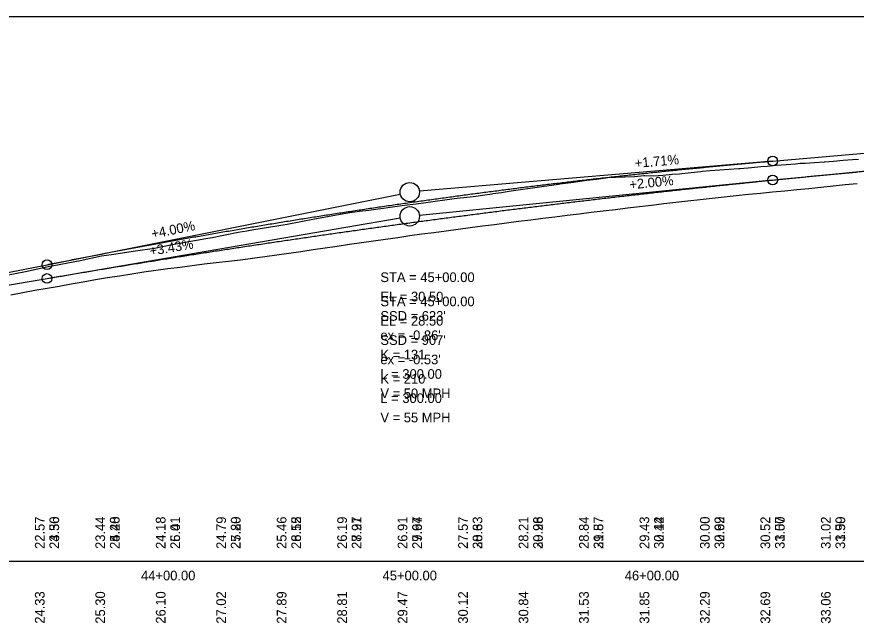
# Model space of a CAD drawing. Extents: x 3880794 to 3915434, y 287517 to 300173.
# Drawn here: x 3884875.8 to 3885222.9, y 297698.5 to 297949.2 of the extents above; entities that cross this region are included whole.
import ezdxf

# ---------------------------------------------------------------- set-up
doc = ezdxf.new("R2010")
doc.units = 0
for name, color, linetype in [('Level 1', 7, 'Continuous'), ('Level 2', 7, 'Continuous'), ('Level 30', 7, 'Continuous'), ('Level 31', 7, 'Continuous'), ('Level 32', 7, 'Continuous'), ('Level 62', 7, 'Continuous'), ('Level 63', 7, 'Continuous')]:
    doc.layers.add(name, color=color, linetype=linetype)

msp = doc.modelspace()

# ---------------------------------------------------------------- linework, layer by layer
at = {"layer": 'Level 1'}
for p, q in [((3885188.3, 297889.55), (3885238.3, 297893.83)), ((3885188.3, 297889.55), (3885042.28, 297877.03)), ((3884888.3, 297846.71), (3885034.38, 297875.91)), ((3884838.3, 297836.72), (3884888.3, 297846.71))]:
    msp.add_line(p, q, dxfattribs=at)
for points in [[(3885174.29, 297886.47), (3885174.92, 297886.51), (3885176.35, 297886.63), (3885178.21, 297886.79), (3885182.14, 297887.11), (3885183.49, 297887.23), (3885186.06, 297887.45), (3885189.98, 297887.78), (3885193.9, 297888.12), (3885197.82, 297888.46), (3885199.77, 297888.63), (3885201.74, 297888.74), (3885205.67, 297888.98), (3885209.59, 297889.21), (3885209.94, 297889.23), (3885213.51, 297889.53), (3885217.43, 297889.85), (3885221.35, 297890.17), (3885223.84, 297890.37)], [(3884866.44, 297841.39), (3884879.33, 297843.91), (3884890, 297846.2), (3884891.12, 297846.41), (3884902.07, 297848.45), (3884910.85, 297850.31), (3884915.01, 297850.95), (3884924.89, 297852.43), (3884932.7, 297853.52), (3884940.01, 297855.04), (3884954, 297857.55), (3884956.57, 297858.01), (3884967.3, 297860.09), (3884970.88, 297860.68), (3884972.92, 297861.07), (3884987.57, 297863.51), (3884998.86, 297865.64), (3885011.81, 297867.97), (3885013.51, 297868.28), (3885017.43, 297868.78), (3885021.35, 297869.28), (3885025.28, 297869.78), (3885027.47, 297870.05), (3885029.2, 297870.3), (3885033.12, 297870.85), (3885037.24, 297871.43), (3885040.96, 297871.89), (3885044.88, 297872.43), (3885048.81, 297872.97), (3885052.73, 297873.5), (3885056.65, 297874.04), (3885059.14, 297874.39), (3885060.57, 297874.53), (3885064.49, 297874.93), (3885065.61, 297875.05), (3885068.41, 297875.45), (3885072.33, 297876), (3885072.81, 297876.07), (3885076.26, 297876.59), (3885078.62, 297876.95), (3885080.18, 297877.18), (3885084.1, 297877.75), (3885088.02, 297878.33), (3885091.94, 297878.9), (3885095.86, 297879.48), (3885097.83, 297879.76), (3885099.79, 297880.05), (3885100.35, 297880.13), (3885103.71, 297880.53), (3885106.05, 297880.81), (3885107.63, 297881.03), (3885111.55, 297881.58), (3885115.47, 297882.12), (3885119.39, 297882.66), (3885120.75, 297882.85), (3885123.31, 297882.93), (3885127.23, 297883.05), (3885131.16, 297883.18), (3885135.08, 297883.52), (3885135.5, 297883.56), (3885139.1, 297883.42), (3885142.92, 297883.74), (3885146.84, 297884.07), (3885149.79, 297884.32), (3885150.76, 297884.43), (3885154.69, 297884.85), (3885158.61, 297885.27), (3885159.31, 297885.34), (3885162.53, 297885.58), (3885166.45, 297885.88), (3885170.37, 297886.17), (3885174.29, 297886.47)]]:
    msp.add_lwpolyline(points, dxfattribs=at)
msp.add_circle((3885038.3, 297876.69), 4, dxfattribs=at)
msp.add_spline([(3884888.3, 297846.71), (3884894.3, 297847.9), (3884900.3, 297849.08), (3884906.3, 297850.25), (3884912.3, 297851.4), (3884918.3, 297852.54), (3884924.3, 297853.66), (3884930.3, 297854.77), (3884936.3, 297855.87), (3884942.3, 297856.95), (3884948.3, 297858.02), (3884954.3, 297859.07), (3884960.3, 297860.11), (3884966.3, 297861.14), (3884972.3, 297862.16), (3884978.3, 297863.16), (3884984.3, 297864.15), (3884990.3, 297865.12), (3884996.3, 297866.08), (3885002.3, 297867.02), (3885008.3, 297867.96), (3885014.3, 297868.87), (3885020.3, 297869.78), (3885026.3, 297870.67), (3885032.3, 297871.55), (3885038.3, 297872.41), (3885044.3, 297873.26), (3885050.3, 297874.1), (3885056.3, 297874.92), (3885062.3, 297875.73), (3885068.3, 297876.52), (3885074.3, 297877.3), (3885080.3, 297878.07), (3885086.3, 297878.83), (3885092.3, 297879.57), (3885098.3, 297880.29), (3885104.3, 297881.01), (3885110.3, 297881.71), (3885116.3, 297882.39), (3885122.3, 297883.06), (3885128.3, 297883.72), (3885134.3, 297884.36), (3885140.3, 297884.99), (3885146.3, 297885.61), (3885152.3, 297886.22), (3885158.3, 297886.8), (3885164.3, 297887.38), (3885170.3, 297887.94), (3885176.3, 297888.49), (3885182.3, 297889.03), (3885188.3, 297889.55)], degree=3, dxfattribs=at)
at = {"layer": 'Level 2'}
for p, q in [((3885188.3, 297881.69), (3885334.32, 297896.29)), ((3885188.3, 297881.69), (3885042.28, 297867.09)), ((3884888.3, 297841), (3885034.35, 297866.02)), ((3884788.3, 297823.87), (3884888.3, 297841))]:
    msp.add_line(p, q, dxfattribs=at)
for points in [[(3885038.3, 297858.72), (3885043.3, 297859.4), (3885048.3, 297860.07), (3885053.3, 297860.75), (3885058.3, 297861.41), (3885063.3, 297862.04), (3885068.3, 297862.7), (3885073.3, 297863.36), (3885078.3, 297864.02), (3885083.3, 297864.66), (3885088.3, 297865.26), (3885093.3, 297865.88), (3885098.3, 297866.5), (3885103.3, 297867.12), (3885108.3, 297867.72), (3885113.3, 297868.4), (3885118.3, 297868.98), (3885123.3, 297869.57), (3885128.3, 297870.15), (3885133.3, 297870.73), (3885138.3, 297871.35), (3885143.3, 297871.94), (3885148.3, 297872.52), (3885153.3, 297873.1), (3885158.3, 297873.66), (3885163.3, 297874.2), (3885168.3, 297874.73), (3885173.3, 297875.26), (3885178.3, 297875.79), (3885183.3, 297876.32), (3885188.3, 297876.8), (3885193.3, 297877.29), (3885198.3, 297877.77), (3885203.3, 297878.25), (3885208.3, 297878.78), (3885213.3, 297879.3), (3885218.3, 297879.8), (3885223.3, 297880.3)], [(3884873.3, 297834.27), (3884878.3, 297835.21), (3884883.3, 297836.16), (3884888.3, 297837.03), (3884893.3, 297837.89), (3884898.3, 297838.76), (3884903.3, 297839.65), (3884908.3, 297840.54), (3884913.3, 297841.41), (3884918.3, 297842.16), (3884923.3, 297842.92), (3884928.3, 297843.68), (3884933.3, 297844.43), (3884938.3, 297845.09), (3884943.3, 297845.74), (3884948.3, 297846.42), (3884953.3, 297847.02), (3884958.3, 297847.59), (3884963.3, 297848.16), (3884968.3, 297848.74), (3884973.3, 297849.41), (3884978.3, 297850.1), (3884983.3, 297850.78), (3884988.3, 297851.48), (3884993.3, 297852.2), (3884998.3, 297852.94), (3885003.3, 297853.68), (3885008.3, 297854.42), (3885013.3, 297855.16), (3885018.3, 297855.87), (3885023.3, 297856.59), (3885028.3, 297857.3), (3885033.3, 297858.01), (3885038.3, 297858.72)]]:
    msp.add_lwpolyline(points, dxfattribs=at)
for centre, radius in [((3885188.3, 297881.69), 2), ((3885188.3, 297881.69), 2), ((3885038.3, 297866.69), 4), ((3884888.3, 297841), 2)]:
    msp.add_circle(centre, radius, dxfattribs=at)
for points in [[(3885188.3, 297881.69), (3885194.3, 297882.29), (3885200.3, 297882.88), (3885206.3, 297883.46), (3885212.3, 297884.03), (3885218.3, 297884.6), (3885224.3, 297885.16), (3885230.3, 297885.71), (3885236.3, 297886.26), (3885242.3, 297886.79), (3885248.3, 297887.32), (3885254.3, 297887.85), (3885260.3, 297888.36), (3885266.3, 297888.87), (3885272.3, 297889.37), (3885278.3, 297889.86), (3885284.3, 297890.35), (3885290.3, 297890.83), (3885296.3, 297891.3), (3885302.3, 297891.77), (3885308.3, 297892.22), (3885314.3, 297892.67), (3885320.3, 297893.12), (3885326.3, 297893.55), (3885332.3, 297893.98), (3885338.3, 297894.4), (3885344.3, 297894.81), (3885350.3, 297895.22), (3885356.3, 297895.62), (3885362.3, 297896.01), (3885368.3, 297896.39), (3885374.3, 297896.77), (3885380.3, 297897.14), (3885386.3, 297897.5), (3885392.3, 297897.85), (3885398.3, 297898.2), (3885404.3, 297898.54), (3885410.3, 297898.87), (3885416.3, 297899.2), (3885422.3, 297899.51), (3885428.3, 297899.82), (3885434.3, 297900.13), (3885440.3, 297900.42), (3885446.3, 297900.71), (3885452.3, 297900.99), (3885458.3, 297901.27), (3885464.3, 297901.53), (3885470.3, 297901.79), (3885476.3, 297902.04), (3885482.3, 297902.29), (3885488.3, 297902.52)], [(3884888.3, 297841), (3884894.3, 297842.02), (3884900.3, 297843.04), (3884906.3, 297844.04), (3884912.3, 297845.04), (3884918.3, 297846.03), (3884924.3, 297847.01), (3884930.3, 297847.98), (3884936.3, 297848.95), (3884942.3, 297849.9), (3884948.3, 297850.85), (3884954.3, 297851.79), (3884960.3, 297852.71), (3884966.3, 297853.64), (3884972.3, 297854.55), (3884978.3, 297855.45), (3884984.3, 297856.35), (3884990.3, 297857.23), (3884996.3, 297858.11), (3885002.3, 297858.98), (3885008.3, 297859.84), (3885014.3, 297860.69), (3885020.3, 297861.54), (3885026.3, 297862.37), (3885032.3, 297863.2), (3885038.3, 297864.02), (3885044.3, 297864.83), (3885050.3, 297865.63), (3885056.3, 297866.42), (3885062.3, 297867.2), (3885068.3, 297867.98), (3885074.3, 297868.75), (3885080.3, 297869.51), (3885086.3, 297870.25), (3885092.3, 297871), (3885098.3, 297871.73), (3885104.3, 297872.45), (3885110.3, 297873.17), (3885116.3, 297873.88), (3885122.3, 297874.57), (3885128.3, 297875.26), (3885134.3, 297875.94), (3885140.3, 297876.62), (3885146.3, 297877.28), (3885152.3, 297877.94), (3885158.3, 297878.58), (3885164.3, 297879.22), (3885170.3, 297879.85), (3885176.3, 297880.47), (3885182.3, 297881.09), (3885188.3, 297881.69)]]:
    msp.add_spline(points, degree=3, dxfattribs=at)
at = {"layer": 'Level 31'}
for centre in [(3885188.3, 297889.55), (3884888.3, 297846.71)]:
    msp.add_circle(centre, 2, dxfattribs=at)
at = {"layer": 'Level 62'}
msp.add_lwpolyline([(3884538.3, 297724.19), (3885238.3, 297724.19), (3885238.3, 297949.19), (3884538.3, 297949.19)], close=True, dxfattribs=at)
msp.add_lwpolyline([(3884538.3, 297724.19), (3885238.3, 297724.19), (3885238.3, 297949.19), (3884538.3, 297949.19)], close=True, dxfattribs=at)
at = {"layer": 'Level 63'}
msp.add_line((3881538.3, 297724.19), (3896411.35, 297724.19), dxfattribs=at)

# ---------------------------------------------------------------- texts
at = {"layer": 'Level 2'}
for s, rotation, p in [('+2.00%', 5.7106, (3885129.3, 297877.8)), ('+3.43%', 9.7196, (3884931.04, 297850.35))]:
    msp.add_text(s, height=4, rotation=rotation, dxfattribs=at).set_placement(p)
for s, p in [('STA = 45+00.00', (3885026.14, 297829.52)), ('EL = 28.50', (3885026.14, 297821.52)), ("SSD = 907'", (3885026.14, 297813.52)), ("ex = -0.53'", (3885026.14, 297805.52)), ('K = 210', (3885026.14, 297797.52)), ('L = 300.00', (3885026.14, 297789.52)), ('V = 55 MPH', (3885026.14, 297781.52))]:
    msp.add_text(s, height=4, dxfattribs=at).set_placement(p)
at = {"layer": 'Level 30'}
for s, p in [('44+00.00', (3884927.18, 297716.19)), ('44+00.00', (3884927.18, 297716.19)), ('45+00.00', (3885027.05, 297716.19)), ('45+00.00', (3885027.05, 297716.19)), ('46+00.00', (3885127.18, 297716.19)), ('46+00.00', (3885127.18, 297716.19))]:
    msp.add_text(s, height=4, dxfattribs=at).set_placement(p)
at = {"layer": 'Level 31'}
for s, rotation, p in [('+1.71%', 4.8991, (3885131.48, 297886.69)), ('+4.00%', 11.3021, (3884931.85, 297857.46)), ('24.50', 90, (3884893.3, 297729.19)), ('25.48', 90, (3884918.3, 297729.19)), ('26.41', 90, (3884943.3, 297729.19)), ('27.29', 90, (3884968.3, 297729.19)), ('28.12', 90, (3884993.3, 297729.19)), ('28.91', 90, (3885018.3, 297729.19)), ('29.64', 90, (3885043.3, 297729.19)), ('30.33', 90, (3885068.3, 297729.19)), ('30.98', 90, (3885093.3, 297729.19)), ('31.57', 90, (3885118.3, 297729.19)), ('32.12', 90, (3885143.3, 297729.19)), ('32.62', 90, (3885168.3, 297729.19)), ('33.07', 90, (3885193.3, 297729.19)), ('33.50', 90, (3885218.3, 297729.19)), ('24.33', 90, (3884887.3, 297698.28)), ('25.30', 90, (3884912.3, 297698.28)), ('26.10', 90, (3884937.3, 297698.28)), ('27.02', 90, (3884962.3, 297698.28)), ('27.89', 90, (3884987.3, 297698.28)), ('28.81', 90, (3885012.3, 297698.28)), ('29.47', 90, (3885037.3, 297698.28)), ('30.12', 90, (3885062.3, 297698.28)), ('30.84', 90, (3885087.3, 297698.28)), ('31.53', 90, (3885112.3, 297698.28)), ('31.85', 90, (3885137.3, 297698.28)), ('32.29', 90, (3885162.3, 297698.28)), ('32.69', 90, (3885187.3, 297698.28)), ('33.06', 90, (3885212.3, 297698.28))]:
    msp.add_text(s, height=4, rotation=rotation, dxfattribs=at).set_placement(p)
for s, p in [('STA = 45+00.00', (3885026.14, 297839.52)), ('EL = 30.50', (3885026.14, 297831.52)), ("SSD = 623'", (3885026.14, 297823.52)), ("ex = -0.86'", (3885026.14, 297815.52)), ('K = 131', (3885026.14, 297807.52)), ('L = 300.00', (3885026.14, 297799.52)), ('V = 50 MPH', (3885026.14, 297791.52))]:
    msp.add_text(s, height=4, dxfattribs=at).set_placement(p)
at = {"layer": 'Level 32'}
for s, p in [('22.57', (3884887.3, 297729.19)), ('23.36', (3884893.3, 297729.19)), ('23.44', (3884912.3, 297729.19)), ('24.20', (3884918.3, 297729.19)), ('24.18', (3884937.3, 297729.19)), ('25.01', (3884943.3, 297729.19)), ('24.79', (3884962.3, 297729.19)), ('25.80', (3884968.3, 297729.19)), ('25.46', (3884987.3, 297729.19)), ('26.55', (3884993.3, 297729.19)), ('26.19', (3885012.3, 297729.19)), ('27.27', (3885018.3, 297729.19)), ('26.91', (3885037.3, 297729.19)), ('27.97', (3885043.3, 297729.19)), ('27.57', (3885062.3, 297729.19)), ('28.63', (3885068.3, 297729.19)), ('28.21', (3885087.3, 297729.19)), ('29.26', (3885093.3, 297729.19)), ('28.84', (3885112.3, 297729.19)), ('29.87', (3885118.3, 297729.19)), ('29.43', (3885137.3, 297729.19)), ('30.44', (3885143.3, 297729.19)), ('30.00', (3885162.3, 297729.19)), ('30.99', (3885168.3, 297729.19)), ('30.52', (3885187.3, 297729.19)), ('31.50', (3885193.3, 297729.19)), ('31.02', (3885212.3, 297729.19)), ('31.99', (3885218.3, 297729.19))]:
    msp.add_text(s, height=4, rotation=90, dxfattribs=at).set_placement(p)

doc.saveas('drawing.dxf')
